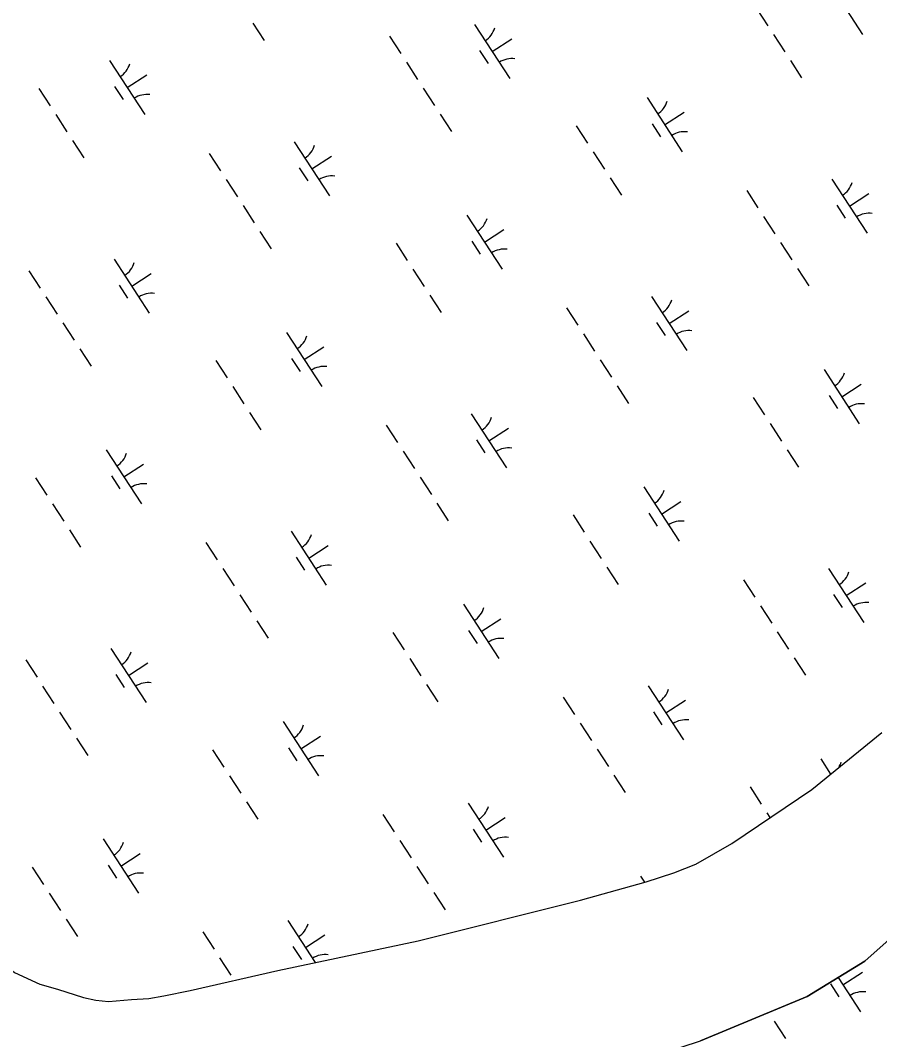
# Model space of a CAD drawing. Extents: x 3953924 to 3974542, y 193747 to 216192.
# Drawn here: x 3969704 to 3970369, y 203363 to 204152 of the extents above; entities that cross this region are included whole.
import ezdxf

# ---------------------------------------------------------------- set-up
doc = ezdxf.new("R2010")
doc.units = 0
doc.layers.add('V-TOPO-SHOR', color=7, linetype='Continuous')
doc.layers.add('V-WETL-SWMP', color=7, linetype='Continuous')

msp = doc.modelspace()

# ---------------------------------------------------------------- linework, layer by layer
at = {"layer": 'V-TOPO-SHOR'}
for points in [[(3969753.31, 203266.77), (3969756.36, 203266.84), (3969776.27, 203269.04), (3969809.16, 203267.43), (3969846.6, 203272.36), (3969953.03, 203288.22), (3970002.69, 203297.54), (3970069.22, 203313.69), (3970126.98, 203328.47), (3970230.07, 203362.44), (3970312.63, 203396.55), (3970357.2, 203423.94), (3970383.09, 203446.81), (3970404.37, 203466.06), (3970423.91, 203484.68), (3970442.29, 203502.69), (3970463.51, 203524.29), (3970476.13, 203537.48), (3970495.06, 203556.67), (3970512.87, 203574.08), (3970548.38, 203613.01), (3970567.83, 203635.15), (3970591.92, 203660.33), (3970605.71, 203673.54)], [(3969496.43, 203663.55), (3969553.27, 203587.37), (3969620.39, 203497.92), (3969663.17, 203447.24), (3969679.96, 203431.18), (3969699.67, 203415.19), (3969719.23, 203406.24), (3969732.81, 203402.43), (3969752.91, 203395.84), (3969762.35, 203393.7), (3969772.34, 203392.75), (3969789.91, 203394.32), (3969803.38, 203395.2), (3969815.07, 203397.22), (3969835.52, 203401.2), (3969903.23, 203416.78), (3970011.85, 203439.73), (3970137.3, 203471.27), (3970188.03, 203485.31), (3970209.59, 203492.24), (3970226.45, 203499.07), (3970254.26, 203514.94), (3970316.11, 203556.8), (3970370.28, 203600.84)]]:
    msp.add_lwpolyline(points, dxfattribs=at)
at = {"layer": 'V-WETL-SWMP'}
for p, q in [((3970328.17, 204182.5), (3970355.45, 204140.6)), ((3970273.41, 204160.82), (3970282.14, 204147.42)), ((3969883.88, 204149.43), (3969892.61, 204136.02)), ((3970055.34, 204148.37), (3970082.62, 204106.47)), ((3969989.52, 204139.44), (3969998.25, 204126.03)), ((3970286.51, 204140.71), (3970295.24, 204127.3)), ((3970068.98, 204127.42), (3970084.07, 204137.24)), ((3970059.24, 204128.24), (3970065.79, 204118.18)), ((3969773.05, 204120.59), (3969800.33, 204078.68)), ((3970002.62, 204119.33), (3970011.35, 204105.92)), ((3970299.6, 204120.6), (3970308.33, 204107.19)), ((3969786.69, 204099.64), (3969801.77, 204109.46)), ((3969776.95, 204100.46), (3969783.5, 204090.4)), ((3969718.29, 204098.91), (3969727.02, 204085.5)), ((3970015.71, 204099.21), (3970024.44, 204085.8)), ((3970188.77, 204091.76), (3970216.04, 204049.85)), ((3969731.39, 204078.8), (3969740.12, 204065.39)), ((3970028.8, 204079.1), (3970037.53, 204065.69)), ((3970202.4, 204070.81), (3970217.49, 204080.63)), ((3970134.01, 204070.08), (3970142.74, 204056.67)), ((3970192.66, 204071.62), (3970199.21, 204061.57)), ((3969744.48, 204058.68), (3969753.21, 204045.27)), ((3969915.94, 204057.63), (3969943.22, 204015.72)), ((3969850.12, 204048.7), (3969858.85, 204035.29)), ((3969929.58, 204036.68), (3969944.66, 204046.5)), ((3970147.1, 204049.97), (3970155.83, 204036.56)), ((3969919.84, 204037.5), (3969926.39, 204027.44)), ((3969863.21, 204028.58), (3969871.94, 204015.17)), ((3970160.2, 204029.85), (3970168.92, 204016.44)), ((3970331.66, 204028.8), (3970358.93, 203986.89)), ((3970265.84, 204019.87), (3970274.56, 204006.46)), ((3970345.29, 204007.85), (3970360.38, 204017.67)), ((3969876.31, 204008.47), (3969885.03, 203995.06)), ((3970335.55, 204008.67), (3970342.1, 203998.61)), ((3970049.36, 204001.01), (3970076.64, 203959.11)), ((3970278.93, 203999.75), (3970287.66, 203986.34)), ((3970063, 203980.06), (3970078.09, 203989.88)), ((3969889.4, 203988.36), (3969898.13, 203974.95)), ((3969994.61, 203979.34), (3970003.33, 203965.93)), ((3970053.26, 203980.88), (3970059.81, 203970.82)), ((3970292.02, 203979.64), (3970300.75, 203966.23)), ((3969776.54, 203966.88), (3969803.81, 203924.98)), ((3969710.72, 203957.95), (3969719.44, 203944.54)), ((3970007.7, 203959.22), (3970016.43, 203945.81)), ((3970305.11, 203959.52), (3970313.84, 203946.11)), ((3969790.17, 203945.93), (3969805.26, 203955.75)), ((3969780.43, 203946.75), (3969786.98, 203936.69)), ((3969723.81, 203937.84), (3969732.54, 203924.43)), ((3970020.79, 203939.11), (3970029.52, 203925.7)), ((3970192.25, 203938.05), (3970219.53, 203896.15)), ((3970126.43, 203929.12), (3970135.16, 203915.71)), ((3970205.89, 203917.1), (3970220.98, 203926.92)), ((3969736.9, 203917.72), (3969745.63, 203904.32)), ((3969909.96, 203910.27), (3969937.23, 203868.36)), ((3970196.15, 203917.92), (3970202.7, 203907.86)), ((3970139.52, 203909.01), (3970148.25, 203895.6)), ((3969749.99, 203897.61), (3969758.72, 203884.2)), ((3969923.6, 203889.32), (3969938.68, 203899.14)), ((3969855.2, 203888.59), (3969863.93, 203875.18)), ((3969913.86, 203890.14), (3969920.4, 203880.08)), ((3970152.62, 203888.89), (3970161.35, 203875.48)), ((3970325.67, 203881.44), (3970352.95, 203839.53)), ((3969868.29, 203868.48), (3969877.02, 203855.07)), ((3970165.71, 203868.78), (3970174.44, 203855.37)), ((3970339.31, 203860.49), (3970354.4, 203870.31)), ((3970270.92, 203859.76), (3970279.65, 203846.35)), ((3970329.57, 203861.3), (3970336.12, 203851.25)), ((3969881.39, 203848.36), (3969890.12, 203834.95)), ((3970052.85, 203847.31), (3970080.12, 203805.41)), ((3970284.01, 203839.65), (3970292.74, 203826.24)), ((3969987.03, 203838.38), (3969995.76, 203824.97)), ((3970066.49, 203826.36), (3970081.57, 203836.18)), ((3970056.75, 203827.18), (3970063.29, 203817.12)), ((3969770.55, 203819.52), (3969797.83, 203777.62)), ((3970000.12, 203818.26), (3970008.85, 203804.85)), ((3970297.1, 203819.53), (3970305.83, 203806.12)), ((3969784.19, 203798.57), (3969799.28, 203808.39)), ((3969715.8, 203797.85), (3969724.53, 203784.44)), ((3969774.45, 203799.39), (3969781, 203789.33)), ((3970013.21, 203798.15), (3970021.94, 203784.74)), ((3970186.27, 203790.69), (3970213.55, 203748.79)), ((3969728.89, 203777.73), (3969737.62, 203764.32)), ((3970026.31, 203778.04), (3970035.03, 203764.63)), ((3970199.91, 203769.74), (3970214.99, 203779.56)), ((3970131.51, 203769.02), (3970140.24, 203755.61)), ((3970190.17, 203770.56), (3970196.71, 203760.5)), ((3969741.98, 203757.62), (3969750.71, 203744.21)), ((3969913.44, 203756.56), (3969940.72, 203714.66)), ((3969847.62, 203747.63), (3969856.35, 203734.22)), ((3969927.08, 203735.61), (3969942.17, 203745.43)), ((3970144.61, 203748.9), (3970153.33, 203735.49)), ((3969917.34, 203736.43), (3969923.89, 203726.37)), ((3969860.72, 203727.52), (3969869.44, 203714.11)), ((3970157.7, 203728.79), (3970166.43, 203715.38)), ((3970329.16, 203727.73), (3970356.44, 203685.83)), ((3970263.34, 203718.8), (3970272.07, 203705.39)), ((3970342.8, 203706.78), (3970357.88, 203716.6)), ((3969873.81, 203707.4), (3969882.54, 203694)), ((3970333.06, 203707.6), (3970339.6, 203697.54)), ((3970046.86, 203699.95), (3970074.14, 203658.04)), ((3970276.43, 203698.69), (3970285.16, 203685.28)), ((3969886.9, 203687.29), (3969895.63, 203673.88)), ((3970060.5, 203679), (3970075.59, 203688.82)), ((3969992.11, 203678.27), (3970000.84, 203664.86)), ((3970050.76, 203679.82), (3970057.31, 203669.76)), ((3970289.52, 203678.57), (3970298.25, 203665.16)), ((3969774.04, 203665.82), (3969801.32, 203623.92)), ((3970005.2, 203658.16), (3970013.93, 203644.75)), ((3970302.62, 203658.46), (3970311.35, 203645.05)), ((3969708.22, 203656.89), (3969716.95, 203643.48)), ((3969787.68, 203644.87), (3969802.76, 203654.69)), ((3969777.94, 203645.69), (3969784.48, 203635.63)), ((3969721.31, 203636.77), (3969730.04, 203623.36)), ((3970018.29, 203638.04), (3970027.02, 203624.63)), ((3970189.75, 203636.99), (3970217.03, 203595.09)), ((3970123.93, 203628.06), (3970132.66, 203614.65)), ((3970203.39, 203616.04), (3970218.48, 203625.86)), ((3969734.4, 203616.66), (3969743.13, 203603.25)), ((3970193.65, 203616.86), (3970200.2, 203606.8)), ((3969907.46, 203609.2), (3969934.74, 203567.3)), ((3970137.03, 203607.94), (3970145.76, 203594.53)), ((3969747.5, 203596.55), (3969756.23, 203583.14)), ((3969921.1, 203588.25), (3969936.18, 203598.07)), ((3970316.11, 203556.8), (3970370.28, 203600.84)), ((3969852.7, 203587.53), (3969861.43, 203574.12)), ((3969911.36, 203589.07), (3969917.9, 203579.01)), ((3970150.12, 203587.83), (3970158.85, 203574.42)), ((3970323.17, 203580.37), (3970330.76, 203568.71)), ((3969865.8, 203567.41), (3969874.53, 203554)), ((3970163.21, 203567.72), (3970171.94, 203554.31)), ((3970254.26, 203514.94), (3970316.11, 203556.8)), ((3970268.42, 203558.7), (3970277.15, 203545.29)), ((3969878.89, 203547.3), (3969887.62, 203533.89)), ((3970050.35, 203546.24), (3970077.63, 203504.34)), ((3969984.53, 203537.31), (3969993.26, 203523.9)), ((3970063.99, 203525.29), (3970079.07, 203535.11)), ((3970281.51, 203538.58), (3970283.86, 203534.98)), ((3970054.25, 203526.11), (3970060.79, 203516.05)), ((3969768.05, 203518.46), (3969795.33, 203476.56)), ((3969997.62, 203517.2), (3970006.35, 203503.79)), ((3970226.45, 203499.07), (3970254.26, 203514.94)), ((3969781.69, 203497.51), (3969796.78, 203507.33)), ((3969713.3, 203496.78), (3969722.03, 203483.37)), ((3969771.95, 203498.33), (3969778.5, 203488.27)), ((3970010.72, 203497.08), (3970019.44, 203483.68)), ((3970209.59, 203492.24), (3970226.45, 203499.07)), ((3970137.3, 203471.27), (3970188.03, 203485.31)), ((3970183.77, 203489.63), (3970186.8, 203484.97)), ((3970188.03, 203485.31), (3970209.59, 203492.24)), ((3969726.39, 203476.67), (3969735.12, 203463.26)), ((3970023.81, 203476.97), (3970032.54, 203463.56)), ((3970011.85, 203439.73), (3970137.3, 203471.27)), ((3969739.49, 203456.55), (3969748.21, 203443.14)), ((3969910.94, 203455.5), (3969932.17, 203422.9)), ((3969845.12, 203446.57), (3969853.85, 203433.16)), ((3970383.09, 203446.81), (3970357.2, 203423.94)), ((3969903.23, 203416.78), (3970011.85, 203439.73)), ((3969924.58, 203434.55), (3969939.67, 203444.37)), ((3969914.84, 203435.37), (3969921.39, 203425.31)), ((3969858.22, 203426.45), (3969866.95, 203413.04)), ((3970357.2, 203423.94), (3970312.63, 203396.55)), ((3969699.67, 203415.19), (3969719.23, 203406.24)), ((3969835.52, 203401.2), (3969903.23, 203416.78)), ((3970340.3, 203405.72), (3970355.38, 203415.54)), ((3969719.23, 203406.24), (3969732.81, 203402.43)), ((3970330.56, 203406.54), (3970337.11, 203396.48)), ((3970336.66, 203411.31), (3970353.94, 203384.77)), ((3969732.81, 203402.43), (3969752.91, 203395.84)), ((3969815.07, 203397.22), (3969835.52, 203401.2)), ((3969752.91, 203395.84), (3969762.35, 203393.7)), ((3969762.35, 203393.7), (3969772.34, 203392.75)), ((3969772.34, 203392.75), (3969789.91, 203394.32)), ((3969789.91, 203394.32), (3969803.38, 203395.2)), ((3969803.38, 203395.2), (3969815.07, 203397.22)), ((3970312.63, 203396.55), (3970230.07, 203362.44)), ((3970287.03, 203377.51), (3970295.76, 203364.1))]:
    msp.add_line(p, q, dxfattribs=at)
for centre, start, end in [((3970054.11, 204150.7), 302.29009, 343.83375), ((3969771.82, 204122.91), 302.29009, 343.83375), ((3970084.25, 204104.4), 82.29009, 123.83375), ((3969801.96, 204076.62), 82.29009, 123.83375), ((3970187.53, 204094.08), 302.29009, 343.83375), ((3970217.67, 204047.79), 82.29009, 123.83375), ((3969914.71, 204059.96), 302.29009, 343.83375), ((3969944.85, 204013.66), 82.29009, 123.83375), ((3970330.42, 204031.12), 302.29009, 343.83375), ((3970048.13, 204003.34), 302.29009, 343.83375), ((3970360.56, 203984.83), 82.29009, 123.83375), ((3970078.27, 203957.04), 82.29009, 123.83375), ((3969775.3, 203969.21), 302.29009, 343.83375), ((3969805.44, 203922.91), 82.29009, 123.83375), ((3970191.02, 203940.38), 302.29009, 343.83375), ((3970221.16, 203894.08), 82.29009, 123.83375), ((3969908.73, 203912.59), 302.29009, 343.83375), ((3969938.86, 203866.3), 82.29009, 123.83375), ((3970324.44, 203883.76), 302.29009, 343.83375), ((3970354.58, 203837.47), 82.29009, 123.83375), ((3970051.62, 203849.64), 302.29009, 343.83375), ((3969769.32, 203821.85), 302.29009, 343.83375), ((3970081.75, 203803.34), 82.29009, 123.83375), ((3969799.46, 203775.55), 82.29009, 123.83375), ((3970185.04, 203793.02), 302.29009, 343.83375), ((3970215.17, 203746.72), 82.29009, 123.83375), ((3969912.21, 203758.89), 302.29009, 343.83375), ((3969942.35, 203712.59), 82.29009, 123.83375), ((3970327.93, 203730.06), 302.29009, 343.83375), ((3970045.63, 203702.27), 302.29009, 343.83375), ((3970358.06, 203683.76), 82.29009, 123.83375), ((3970075.77, 203655.98), 82.29009, 123.83375), ((3969772.81, 203668.15), 302.29009, 343.83375), ((3969802.94, 203621.85), 82.29009, 123.83375), ((3970188.52, 203639.32), 302.29009, 343.83375), ((3970218.66, 203593.02), 82.29009, 123.83375), ((3969906.23, 203611.53), 302.29009, 343.83375), ((3969936.37, 203565.23), 82.29009, 123.83375), ((3970321.94, 203582.7), 330.43453, 343.83375), ((3970049.12, 203548.57), 302.29009, 343.83375), ((3970079.26, 203502.27), 82.29009, 123.83375), ((3969766.82, 203520.79), 302.29009, 343.83375), ((3969796.96, 203474.49), 82.29009, 123.83375), ((3969909.71, 203457.83), 302.29009, 343.83375), ((3969939.85, 203411.53), 82.29009, 123.83375), ((3970355.57, 203382.7), 82.29009, 123.83375)]:
    msp.add_arc(centre, 17.62, start, end, dxfattribs=at)

doc.saveas('drawing.dxf')
